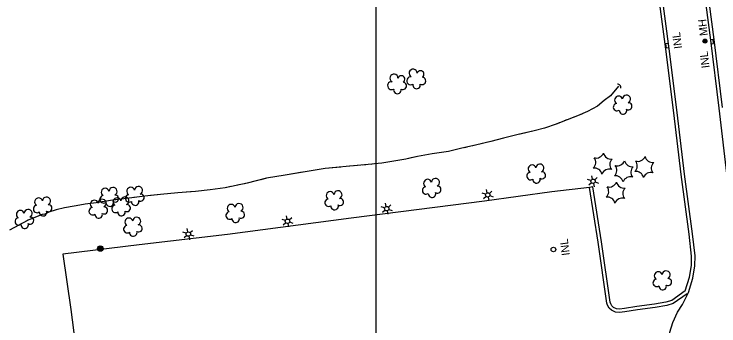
# Model space of a CAD drawing. Extents: x 353423 to 364002, y 127000 to 201942.
# Drawn here: x 360232 to 360754, y 147051 to 147282 of the extents above; entities that cross this region are included whole.
import ezdxf

# ---------------------------------------------------------------- set-up
doc = ezdxf.new("R2010")
doc.units = 0
for name, color, linetype in [('E_DTM_SlopeBottom', 7, 'Continuous'), ('E_DTM_SlopeTop', 7, 'Continuous'), ('E_FEN_Generic', 7, 'Continuous'), ('E_LAND_BrushLine', 7, 'Continuous'), ('E_LAND_TreeLine', 7, 'Continuous'), ('E_MISCPROP', 7, 'Continuous'), ('E_STRUCT_WingWall', 7, 'Continuous'), ('E_UTL_ETransformer', 7, 'Continuous')]:
    doc.layers.add(name, color=color, linetype=linetype)

msp = doc.modelspace()

# ---------------------------------------------------------------- linework, layer by layer
at = {"layer": 'E_DTM_SlopeBottom'}
for points in [[(360715.26, 147257.01), (360717.24, 147257.26), (360716.86, 147260.24), (360714.87, 147259.99), (360715.26, 147257.01)], [(360750.02, 147263.13), (360748.04, 147262.88), (360748.41, 147259.91), (360750.39, 147260.16), (360750.02, 147263.13)]]:
    msp.add_lwpolyline(points, dxfattribs=at)
msp.add_circle((360631.61, 147107.29), 1.7, dxfattribs=at)
msp.add_arc((360679.24, 147227.52), 2.41, 347.3486, 93.5882, dxfattribs=at)
at = {"layer": 'E_DTM_SlopeTop'}
for points in [[(360729.46, 147076.54), (360732.6, 147086.69), (360734.08, 147095.45), (360734.16, 147102.38), (360732.22, 147118.71), (360726.32, 147162.99), (360720.91, 147208.76), (360714.9, 147255.89), (360709.13, 147300.77), (360701.54, 147364.07)], [(360735.97, 147360.51), (360741.77, 147311.67), (360748.06, 147262.72), (360754.28, 147212.25), (360760.56, 147159.51)], [(360738.45, 147360.81), (360744.25, 147311.98), (360750.54, 147263.04), (360756.76, 147212.55)], [(360764.83, 146996.09), (360754.2, 146996.05), (360745.15, 146998.46), (360737.69, 147002.07), (360731.58, 147006.66), (360726.44, 147011.94), (360722.88, 147017.43), (360720.05, 147024.07), (360718.62, 147029.09), (360717.85, 147032.9), (360717.53, 147038.86), (360718.08, 147046.06), (360720.14, 147053.16), (360723.78, 147060.85), (360727.4, 147066.41), (360731.75, 147075.49), (360735.04, 147086.11), (360736.58, 147095.23), (360736.66, 147102.51), (360734.7, 147119.02), (360728.8, 147163.3), (360723.39, 147209.06), (360717.38, 147256.21), (360711.61, 147301.07)]]:
    msp.add_lwpolyline(points, dxfattribs=at)
at = {"layer": 'E_FEN_Generic'}
for centre, radius, start, end in [((360527.52, 147238.09), 2.97, 359.7182, 242.6915), ((360532.99, 147237.28), 2.61, 304.4235, 162.3561), ((360513.32, 147234.44), 2.97, 359.7182, 242.6915), ((360518.79, 147233.63), 2.61, 304.4235, 162.3561), ((360525.77, 147232.5), 2.97, 82.0674, 303.3013), ((360534.11, 147232.37), 2.78, 241.7153, 82.7264), ((360511.57, 147228.85), 2.97, 82.0674, 303.3013), ((360519.91, 147228.72), 2.78, 241.7153, 82.7264), ((360530.08, 147229.3), 2.78, 165.0383, 12.8113), ((360515.88, 147225.65), 2.78, 165.0383, 12.8113), ((360679.99, 147218.2), 2.97, 16, 237.2339), ((360685.81, 147218.86), 2.97, 293.6508, 176.6241), ((360678.82, 147212.95), 2.78, 98.9709, 306.7439), ((360687.29, 147213.54), 2.61, 238.356, 96.2887), ((360683.25, 147210.52), 2.78, 175.6479, 16.6589), ((360663.44, 147180.88), 5.72, 252.7877, 338.5526), ((360674.35, 147180.05), 5.72, 192.7877, 278.5526), ((360694.27, 147178.41), 5.72, 252.7877, 338.5526), ((360705.18, 147177.59), 5.72, 192.7877, 278.5526), ((360621.65, 147167.7), 2.97, 293.6508, 176.6241), ((360657.27, 147171.84), 5.72, 312.7877, 38.5526), ((360679.09, 147170.19), 5.72, 132.7877, 218.5526), ((360679.11, 147175.16), 5.72, 252.7877, 338.5526), ((360690.02, 147174.34), 5.72, 192.7877, 278.5526), ((360688.1, 147169.38), 5.72, 312.7877, 38.5526), ((360709.92, 147167.72), 5.72, 132.7877, 218.5526), ((360615.83, 147167.04), 2.97, 16, 237.2339), ((360662.01, 147161.98), 5.72, 12.7877, 98.5526), ((360672.92, 147161.15), 5.72, 72.7877, 158.5526), ((360672.94, 147166.13), 5.72, 312.7877, 38.5526), ((360694.76, 147164.47), 5.72, 132.7877, 218.5526), ((360544.13, 147157.06), 2.97, 293.6508, 176.6241), ((360614.66, 147161.79), 2.78, 98.9709, 306.7439), ((360619.09, 147159.36), 2.78, 175.6479, 16.6589), ((360623.13, 147162.38), 2.61, 238.356, 96.2887), ((360677.68, 147156.26), 5.72, 12.7877, 98.5526), ((360688.59, 147155.44), 5.72, 72.7877, 158.5526), ((360692.84, 147159.51), 5.72, 12.7877, 98.5526), ((360703.75, 147158.69), 5.72, 72.7877, 158.5526), ((360538.31, 147156.4), 2.97, 16, 237.2339), ((360673.08, 147159.37), 5.72, 252.7877, 338.5526), ((360683.99, 147158.54), 5.72, 192.7877, 278.5526), ((360299.14, 147149.75), 2.97, 16, 237.2339), ((360304.95, 147150.42), 2.97, 293.6508, 176.6241), ((360318.09, 147150.48), 2.97, 16, 237.2339), ((360323.91, 147151.14), 2.97, 293.6508, 176.6241), ((360466.02, 147147.26), 2.97, 16, 237.2339), ((360471.84, 147147.92), 2.97, 293.6508, 176.6241), ((360537.14, 147151.15), 2.78, 98.9709, 306.7439), ((360545.61, 147151.74), 2.61, 238.356, 96.2887), ((360666.91, 147150.33), 5.72, 312.7877, 38.5526), ((360688.73, 147148.68), 5.72, 132.7877, 218.5526), ((360249.74, 147142.6), 2.97, 16, 237.2339), ((360255.56, 147143.26), 2.97, 293.6508, 176.6241), ((360296.84, 147141.61), 2.97, 293.6508, 176.6241), ((360297.96, 147144.51), 2.78, 98.9709, 306.7439), ((360307.93, 147142.67), 2.97, 16, 237.2339), ((360306.43, 147145.1), 2.61, 238.356, 96.2887), ((360313.75, 147143.33), 2.97, 293.6508, 176.6241), ((360316.91, 147145.23), 2.78, 98.9709, 306.7439), ((360325.39, 147145.82), 2.61, 238.356, 96.2887), ((360464.84, 147142.01), 2.78, 98.9709, 306.7439), ((360473.32, 147142.6), 2.61, 238.356, 96.2887), ((360541.57, 147148.72), 2.78, 175.6479, 16.6589), ((360671.65, 147140.47), 5.72, 12.7877, 98.5526), ((360682.56, 147139.64), 5.72, 72.7877, 158.5526), ((360248.57, 147137.36), 2.78, 98.9709, 306.7439), ((360257.04, 147137.94), 2.61, 238.356, 96.2887), ((360291.02, 147140.94), 2.97, 16, 237.2339), ((360302.4, 147142.07), 2.78, 175.6479, 16.6589), ((360306.76, 147137.42), 2.78, 98.9709, 306.7439), ((360315.23, 147138.01), 2.61, 238.356, 96.2887), ((360321.35, 147142.8), 2.78, 175.6479, 16.6589), ((360392.6, 147137.75), 2.97, 16, 237.2339), ((360398.42, 147138.41), 2.97, 293.6508, 176.6241), ((360469.28, 147139.58), 2.78, 175.6479, 16.6589), ((360236.16, 147133.36), 2.97, 16, 237.2339), ((360241.98, 147134.02), 2.97, 293.6508, 176.6241), ((360253, 147134.92), 2.78, 175.6479, 16.6589), ((360289.85, 147135.7), 2.78, 98.9709, 306.7439), ((360294.28, 147133.26), 2.78, 175.6479, 16.6589), ((360298.32, 147136.29), 2.61, 238.356, 96.2887), ((360311.19, 147134.99), 2.78, 175.6479, 16.6589), ((360391.43, 147132.51), 2.78, 98.9709, 306.7439), ((360399.9, 147133.09), 2.61, 238.356, 96.2887), ((360234.98, 147128.12), 2.78, 98.9709, 306.7439), ((360243.46, 147128.7), 2.61, 238.356, 96.2887), ((360316.67, 147127.61), 2.97, 16, 237.2339), ((360322.49, 147128.27), 2.97, 293.6508, 176.6241), ((360395.86, 147130.07), 2.78, 175.6479, 16.6589), ((360239.42, 147125.68), 2.78, 175.6479, 16.6589), ((360315.5, 147122.37), 2.78, 98.9709, 306.7439), ((360323.97, 147122.95), 2.61, 238.356, 96.2887), ((360319.93, 147119.93), 2.78, 175.6479, 16.6589), ((360709.43, 147087.8), 2.97, 16, 237.2339), ((360715.24, 147088.46), 2.97, 293.6508, 176.6241), ((360708.25, 147082.56), 2.78, 98.9709, 306.7439), ((360716.72, 147083.14), 2.61, 238.356, 96.2887), ((360712.69, 147080.12), 2.78, 175.6479, 16.6589)]:
    msp.add_arc(centre, radius, start, end, dxfattribs=at)
at = {"layer": 'E_LAND_BrushLine'}
for p, q in [((360660.67, 147159.54), (360660.17, 147162.01)), ((360662.28, 147159), (360664.12, 147160.7)), ((360659.43, 147158.49), (360656.95, 147159.32)), ((360659.8, 147156.83), (360657.83, 147155.15)), ((360661.32, 147156.33), (360661.83, 147153.77)), ((360662.6, 147157.4), (360665.04, 147156.56)), ((360582.55, 147149.38), (360582.05, 147151.85)), ((360584.16, 147148.85), (360586, 147150.55)), ((360581.31, 147148.34), (360578.83, 147149.17)), ((360581.68, 147146.68), (360579.71, 147145)), ((360583.2, 147146.17), (360583.71, 147143.62)), ((360584.48, 147147.24), (360586.92, 147146.41)), ((360507.59, 147139.21), (360507.09, 147141.68)), ((360509.2, 147138.68), (360511.04, 147140.38)), ((360506.35, 147138.17), (360503.87, 147139)), ((360506.72, 147136.51), (360504.75, 147134.83)), ((360508.24, 147136), (360508.75, 147133.45)), ((360509.52, 147137.08), (360511.96, 147136.24)), ((360432.78, 147128.79), (360430.29, 147129.62)), ((360434.02, 147129.84), (360433.52, 147132.31)), ((360435.62, 147129.3), (360437.47, 147131)), ((360433.15, 147127.13), (360431.17, 147125.45)), ((360434.66, 147126.62), (360435.18, 147124.07)), ((360435.95, 147127.7), (360438.39, 147126.86)), ((360359.21, 147119.3), (360356.73, 147120.13)), ((360360.45, 147120.35), (360359.95, 147122.82)), ((360362.06, 147119.81), (360363.9, 147121.51)), ((360362.38, 147118.21), (360364.82, 147117.37)), ((360359.58, 147117.64), (360357.61, 147115.96)), ((360361.1, 147117.14), (360361.61, 147114.58))]:
    msp.add_line(p, q, dxfattribs=at)
for centre, radius in [((360661.01, 147157.93), 1.64), ((360582.9, 147147.78), 1.64), ((360507.94, 147137.61), 1.64), ((360434.36, 147128.23), 1.64), ((360360.79, 147118.74), 1.64), ((360295.48, 147108.02), 2.02), ((360295.47, 147108.02), 1.52), ((360295.51, 147108.03), 1.01), ((360295.5, 147108.03), 0.502)]:
    msp.add_circle(centre, radius, dxfattribs=at)
at = {"layer": 'E_LAND_TreeLine'}
for p, q in [((360500, 147000), (360500, 149500)), ((360500, 145000), (360500, 148000))]:
    msp.add_line(p, q, dxfattribs=at)
at = {"layer": 'E_MISCPROP'}
for points in [[(360660.77, 147153.75), (360658.3, 147153.36), (360630.4, 147150.04), (360580.6, 147143.23), (360481.58, 147130.48), (360389.82, 147118.39), (360324.26, 147110.65), (360267.8, 147103.85), (360273.61, 147062.7), (360276.77, 147037.7), (360287.14, 146954.92), (360317.24, 146958.5)], [(360730.89, 147074.49), (360720.55, 147067.27), (360715.71, 147065.68), (360707.06, 147064.25), (360693.87, 147062.45), (360684.62, 147061.13), (360680.67, 147060.6), (360677.63, 147060.78), (360674.82, 147062.24), (360673.04, 147063.87), (360671.79, 147066.02), (360671.36, 147067.58), (360664.69, 147112.65), (360658.3, 147153.36)], [(360729.46, 147076.54), (360719.42, 147069.53), (360715.11, 147068.12), (360706.69, 147066.72), (360693.53, 147064.92), (360684.28, 147063.6), (360680.58, 147063.11), (360678.31, 147063.25), (360676.26, 147064.3), (360675, 147065.46), (360674.11, 147066.99), (360673.81, 147068.1), (360667.16, 147113.03), (360660.77, 147153.75)]]:
    msp.add_lwpolyline(points, dxfattribs=at)
at = {"layer": 'E_STRUCT_WingWall'}
for points in [[(360679.98, 147228.43), (360674.04, 147221.41), (360669.36, 147217.73), (360664.28, 147213.67), (360656.93, 147209.64), (360649.36, 147206.35), (360641.77, 147203.55), (360633.56, 147200.4), (360624.98, 147197.2), (360617.34, 147195.24), (360605.44, 147192.53), (360594.47, 147189.89), (360585.11, 147187.46), (360573.92, 147184.65), (360563.69, 147182.39), (360553.85, 147179.98), (360541.67, 147178.3), (360530.8, 147176.3), (360522.19, 147174.44), (360513.21, 147172.73), (360504.21, 147171.41), (360498.82, 147170.77), (360496.97, 147170.49), (360491.5, 147170.1), (360477.76, 147168.81), (360462.38, 147167.37), (360447.42, 147165.02), (360432.66, 147162.49), (360418.89, 147160.13), (360404.37, 147156.48), (360388.04, 147153.15), (360377.09, 147151.65), (360366.1, 147150.45), (360353.04, 147149.34), (360340.22, 147147.99), (360328.51, 147146.85), (360316.84, 147145.41), (360303.05, 147143.65), (360292.32, 147141.92), (360284.2, 147140.86), (360276.09, 147139.47), (360268.85, 147138.21), (360262.67, 147136.82), (360257.41, 147134.9), (360254.21, 147133.39), (360252.23, 147133.37), (360241.97, 147129.11), (360228.06, 147121.55)], [(360679.98, 147228.43), (360674.04, 147221.41), (360669.36, 147217.73), (360664.28, 147213.67), (360656.95, 147209.64)], [(360653.15, 147207.99), (360651.25, 147207.17)], [(360641.58, 147203.48), (360639.64, 147202.74)], [(360647.41, 147205.63), (360645.46, 147204.91)], [(360635.78, 147201.25), (360633.56, 147200.4), (360624.98, 147197.2), (360617.34, 147195.24), (360606.99, 147192.88)], [(360606.99, 147192.88), (360605.44, 147192.53), (360594.47, 147189.89), (360585.11, 147187.46), (360577.83, 147185.64)], [(360561.69, 147181.9), (360559.67, 147181.41)], [(360567.75, 147183.29), (360565.72, 147182.84)], [(360573.81, 147184.63), (360571.79, 147184.18)], [(360555.65, 147180.42), (360553.85, 147179.98), (360541.67, 147178.3), (360530.8, 147176.3), (360526.07, 147175.27)], [(360526.07, 147175.27), (360522.19, 147174.44), (360513.21, 147172.73), (360504.21, 147171.41), (360498.82, 147170.77), (360496.97, 147170.49), (360496.48, 147170.46)], [(360473.79, 147168.43), (360462.38, 147167.37), (360447.42, 147165.02), (360444.03, 147164.44)], [(360479.97, 147169.02), (360477.91, 147168.82)], [(360486.16, 147169.6), (360484.1, 147169.4)], [(360492.35, 147170.16), (360491.5, 147170.1), (360490.28, 147169.99)], [(360444.03, 147164.44), (360432.66, 147162.49), (360418.89, 147160.13), (360414.5, 147159.02)], [(360398.36, 147155.25), (360396.34, 147154.84)], [(360404.45, 147156.5), (360404.37, 147156.48), (360402.42, 147156.08)], [(360410.48, 147158.01), (360408.47, 147157.51)], [(360362.51, 147150.14), (360353.04, 147149.34), (360340.22, 147147.99), (360332.61, 147147.25)], [(360392.28, 147154.01), (360388.04, 147153.15), (360377.09, 147151.65), (360366.1, 147150.45), (360362.51, 147150.14)], [(360309.99, 147144.54), (360303.05, 147143.65), (360292.32, 147141.92), (360284.2, 147140.86), (360280.28, 147140.19)], [(360316.15, 147145.32), (360314.1, 147145.06)], [(360322.32, 147146.09), (360320.27, 147145.83)], [(360328.49, 147146.85), (360326.43, 147146.6)], [(360280.28, 147140.19), (360276.09, 147139.47), (360268.85, 147138.21), (360262.67, 147136.82), (360257.41, 147134.9), (360254.21, 147133.39), (360252.23, 147133.37), (360251.33, 147132.99)], [(360241.77, 147129), (360239.95, 147128.01)], [(360247.5, 147131.4), (360245.59, 147130.61)], [(360236.31, 147126.03), (360234.49, 147125.04)]]:
    msp.add_lwpolyline(points, dxfattribs=at)
at = {"layer": 'E_UTL_ETransformer'}
for centre, radius in [((360744, 147261.9), 1.5), ((360744.01, 147261.9), 1.22), ((360744.02, 147261.89), 0.968), ((360744.03, 147261.87), 0.605)]:
    msp.add_circle(centre, radius, dxfattribs=at)

# ---------------------------------------------------------------- texts
at = {"layer": 'E_DTM_SlopeBottom'}
for rotation, p in [(97.3108, (360727.08, 147256.59)), (97.1804, (360747.54, 147242.22)), (97.4666, (360643.84, 147103.18))]:
    msp.add_text('INL', height=6, rotation=rotation, dxfattribs=at).set_placement(p)
at = {"layer": 'E_UTL_ETransformer'}
msp.add_text('MH', height=6, rotation=96.2317, dxfattribs=at).set_placement((360746.19, 147266.1))

doc.saveas('drawing.dxf')
